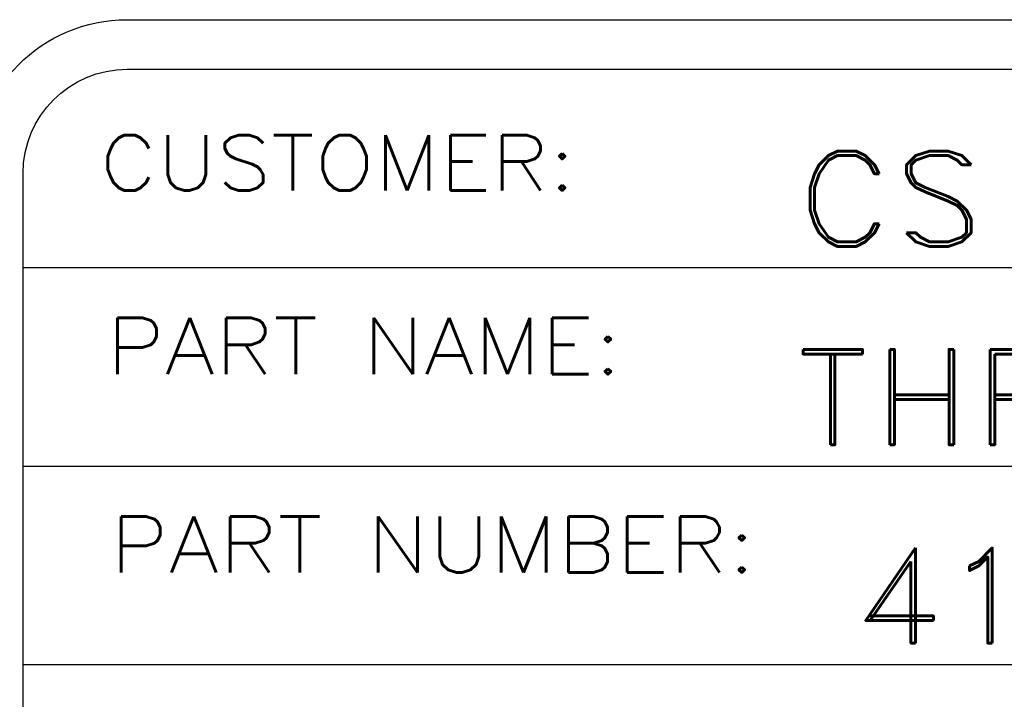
# Model space of a CAD drawing. Header units: inches. Extents: x 3 to 351, y 4 to 271.
# Tile 462 of 530: x 240.143 to 241.136, y 206.084 to 206.769. Entities that reach past the tile are written whole.
import ezdxf
from ezdxf.enums import TextEntityAlignment as Align

# ---------------------------------------------------------------- set-up
doc = ezdxf.new("R2010")
doc.units = ezdxf.units.IN
doc.header["$LTSCALE"] = 0.5
doc.header["$MEASUREMENT"] = 0
doc.layers.add('PLOTVIEW1', color=7, linetype='Continuous')
doc.layers.add('STR_1', color=7, linetype='Continuous')
doc.styles.add('VERO3-RomanS', font='romans__.ttf')
doc.styles.add('VERO5-RomanD', font='romand__.ttf')

msp = doc.modelspace()

# ---------------------------------------------------------------- linework, layer by layer
at = {"layer": 'PLOTVIEW1', "color": 252, "linetype": 'Continuous'}
for p, q in [((240.14675, 206.51917, 0.01969), (246.85668, 206.51917, 0.01969)), ((240.14675, 206.31917, 0.01969), (246.85668, 206.31917, 0.01969)), ((240.14675, 206.11917, 0.01969), (246.85668, 206.11917, 0.01969))]:
    msp.add_line(p, q, dxfattribs=at)
at = {"layer": 'STR_1', "color": 4, "linetype": 'Continuous'}
for p, q in [((240.25175, 206.76916), (246.75169, 206.76916)), ((240.25175, 206.71916), (246.75169, 206.71916)), ((240.14675, 205.19751), (240.14675, 206.61416))]:
    msp.add_line(p, q, dxfattribs=at)
at = {"layer": 'STR_1', "color": 4, "linetype": 'Continuous', "extrusion": (0, 8.88178e-16, -1)}
for radius in [0.155, 0.105]:
    msp.add_arc((-240.25175, 206.61416), radius, 0, 90, dxfattribs=at)

# ---------------------------------------------------------------- texts
at = {"layer": 'PLOTVIEW1', "color": 7, "linetype": 'Continuous'}
for s, height, style, width, p, p2 in [('CUSTOMER:', 0.055671, 'VERO3-RomanS', 0.999565, (240.22422, 206.59703, 0.01969), (240.70417, 206.59703, 0.01969)), ('CS COSMOS', 0.096051, 'VERO5-RomanD', 1.000792, (240.92652, 206.54063, 0.01969), (241.78935, 206.54063, 0.01969)), ('PART NAME:', 0.056784, 'VERO3-RomanS', 0.999175, (240.23074, 206.41177, 0.01969), (240.75069, 206.41177, 0.01969)), ('THRUST WASHER', 0.0960508, 'VERO5-RomanD', 1.000818, (240.92417, 206.34063, 0.01969), (242.12616, 206.34063, 0.01969)), ('PART NUMBER:', 0.056387, 'VERO3-RomanS', 0.99916, (240.23429, 206.21191, 0.01969), (240.88571, 206.21191, 0.01969)), ('4180-713-1601-A', 0.0960508, 'VERO5-RomanD', 1.000513, (240.98289, 206.14063, 0.01969), (242.41877, 206.14063, 0.01969))]:
    msp.add_text(s, height=height, dxfattribs=dict(at, style=style, width=width)).set_placement(p, p2, align=Align.FIT)

doc.saveas('drawing.dxf')
